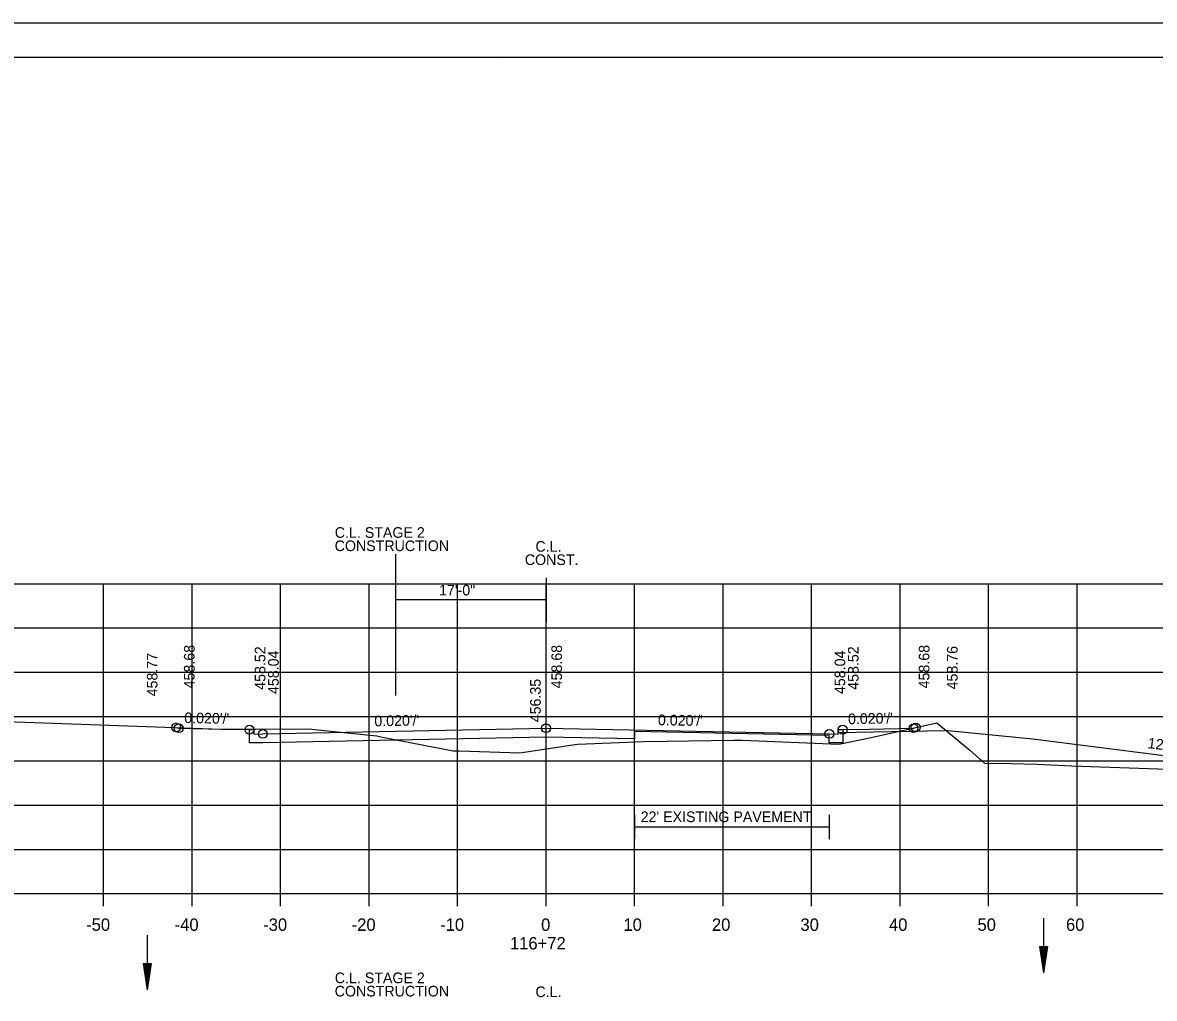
# Model space of a CAD drawing. Extents: x 1538688 to 1540766, y 656250 to 671912.
# Drawn here: x 1538799 to 1538926.9, y 658787.8 to 658898 of the extents above; entities that cross this region are included whole.
import ezdxf

# ---------------------------------------------------------------- set-up
doc = ezdxf.new("R2010")
doc.units = 0
for name, color, linetype in [('15', 7, 'Continuous'), ('16', 7, 'Continuous'), ('18', 7, 'Continuous'), ('20', 7, 'Continuous'), ('22', 7, 'Continuous'), ('26', 7, 'Continuous'), ('39', 7, 'Continuous'), ('41', 7, 'Continuous'), ('42', 7, 'Continuous'), ('7', 7, 'Continuous'), ('Borings', 7, 'Continuous'), ('Default', 7, 'Continuous'), ('Horizontal Alignment', 7, 'Continuous'), ('RipRap', 7, 'Continuous'), ('Wall Heights', 7, 'Continuous')]:
    doc.layers.add(name, color=color, linetype=linetype)

msp = doc.modelspace()

# ---------------------------------------------------------------- linework, layer by layer
at = {"layer": '15'}
for p, q in [((1538913.92, 658793.64), (1538914.37, 658790.64)), ((1538913.92, 658793.64), (1538914.82, 658793.64)), ((1538913.99, 658793.64), (1538914.37, 658791.14)), ((1538914.07, 658793.64), (1538914.37, 658791.65)), ((1538914.14, 658793.64), (1538914.37, 658792.15)), ((1538914.22, 658793.64), (1538914.37, 658792.66)), ((1538914.3, 658793.64), (1538914.37, 658793.16)), ((1538914.82, 658793.64), (1538914.37, 658790.64)), ((1538914.51, 658793.64), (1538914.37, 658792.66)), ((1538914.67, 658793.64), (1538914.37, 658791.65)), ((1538914.74, 658793.64), (1538914.37, 658791.14)), ((1538914.59, 658793.64), (1538914.37, 658792.15)), ((1538914.44, 658793.64), (1538914.37, 658793.16)), ((1538812.68, 658791.73), (1538813.13, 658788.73)), ((1538812.68, 658791.73), (1538813.58, 658791.73)), ((1538812.76, 658791.73), (1538813.13, 658789.23)), ((1538812.84, 658791.73), (1538813.13, 658789.75)), ((1538812.91, 658791.73), (1538813.13, 658790.25)), ((1538812.99, 658791.73), (1538813.13, 658790.75)), ((1538813.06, 658791.73), (1538813.13, 658791.25)), ((1538813.58, 658791.73), (1538813.13, 658788.73)), ((1538813.28, 658791.73), (1538813.13, 658790.75)), ((1538813.43, 658791.73), (1538813.13, 658789.75)), ((1538813.51, 658791.73), (1538813.13, 658789.23)), ((1538813.36, 658791.73), (1538813.13, 658790.25)), ((1538813.21, 658791.73), (1538813.13, 658791.25))]:
    msp.add_line(p, q, dxfattribs=at)
at = {"layer": '16'}
for p, q in [((1538891.18, 658817.79), (1538903.18, 658818.03)), ((1538943.18, 658813.25), (1538913.18, 658817.03))]:
    msp.add_line(p, q, dxfattribs=at)
msp.add_lwpolyline([(1538913.18, 658817.03), (1538903.18, 658818.03)], dxfattribs=at)
at = {"layer": '18'}
msp.add_lwpolyline([(1538788.7, 658819.34), (1538821.49, 658818.19), (1538825.39, 658818.19), (1538831.35, 658818.2), (1538837.19, 658817.61), (1538839.06, 658817.42), (1538839.53, 658817.3), (1538847.7, 658815.74), (1538848.4, 658815.73), (1538855.2, 658815.51), (1538861.21, 658816.4), (1538861.72, 658816.47), (1538862.71, 658816.52), (1538869.21, 658816.78), (1538879.4, 658816.93), (1538880.35, 658816.94), (1538881.26, 658816.91), (1538891.24, 658816.49), (1538894.9, 658817.23), (1538902.34, 658818.9), (1538906.07, 658815.8), (1538907.71, 658814.32), (1538910.71, 658814.31), (1538913.64, 658814.23), (1538917.57, 658814.04), (1538928.4, 658813.64)], dxfattribs=at)
at = {"layer": '20'}
msp.add_lwpolyline([(1538816.4, 658818.37), (1538816.67, 658818.28), (1538821.67, 658818.18), (1538824.67, 658818.12), (1538825.17, 658818.12), (1538825.18, 658817.62), (1538826.18, 658817.64), (1538858.18, 658818.28), (1538890.18, 658817.64), (1538891.18, 658817.62), (1538891.19, 658818.12), (1538891.69, 658818.12), (1538894.69, 658818.18), (1538899.69, 658818.28), (1538899.94, 658818.36)], dxfattribs=at)
at = {"layer": '22'}
for p, q in [((1538718.18, 658834.6), (1538998.18, 658834.6)), ((1538718.18, 658834.6), (1538998.18, 658834.6)), ((1538808.18, 658799.6), (1538808.18, 658834.6)), ((1538808.18, 658799.6), (1538808.18, 658834.6)), ((1538818.18, 658799.6), (1538818.18, 658834.6)), ((1538818.18, 658799.6), (1538818.18, 658834.6)), ((1538828.18, 658799.6), (1538828.18, 658834.6)), ((1538828.18, 658799.6), (1538828.18, 658834.6)), ((1538838.18, 658799.6), (1538838.18, 658834.6)), ((1538838.18, 658799.6), (1538838.18, 658834.6)), ((1538848.18, 658799.6), (1538848.18, 658834.6)), ((1538848.18, 658799.6), (1538848.18, 658834.6)), ((1538858.18, 658799.6), (1538858.18, 658834.6)), ((1538858.18, 658799.6), (1538858.18, 658834.6)), ((1538868.18, 658799.6), (1538868.18, 658834.6)), ((1538868.18, 658799.6), (1538868.18, 658834.6)), ((1538878.18, 658799.6), (1538878.18, 658834.6)), ((1538878.18, 658799.6), (1538878.18, 658834.6)), ((1538888.18, 658799.6), (1538888.18, 658834.6)), ((1538888.18, 658799.6), (1538888.18, 658834.6)), ((1538898.18, 658799.6), (1538898.18, 658834.6)), ((1538898.18, 658799.6), (1538898.18, 658834.6)), ((1538908.18, 658799.6), (1538908.18, 658834.6)), ((1538908.18, 658799.6), (1538908.18, 658834.6)), ((1538918.18, 658799.6), (1538918.18, 658834.6)), ((1538918.18, 658799.6), (1538918.18, 658834.6)), ((1538718.18, 658829.6), (1538998.18, 658829.6)), ((1538718.18, 658829.6), (1538998.18, 658829.6)), ((1538718.18, 658824.6), (1538998.18, 658824.6)), ((1538718.18, 658824.6), (1538998.18, 658824.6)), ((1538718.18, 658819.6), (1538998.18, 658819.6)), ((1538718.18, 658819.6), (1538998.18, 658819.6)), ((1538718.18, 658814.6), (1538998.18, 658814.6)), ((1538718.18, 658814.6), (1538998.18, 658814.6)), ((1538718.18, 658809.6), (1538998.18, 658809.6)), ((1538718.18, 658809.6), (1538998.18, 658809.6)), ((1538718.18, 658804.6), (1538998.18, 658804.6)), ((1538718.18, 658804.6), (1538998.18, 658804.6)), ((1538718.18, 658799.6), (1538998.18, 658799.6)), ((1538718.18, 658799.6), (1538998.18, 658799.6))]:
    msp.add_line(p, q, dxfattribs=at)
at = {"layer": '26'}
msp.add_line((1538687.78, 658897.95), (1539021.11, 658897.95), dxfattribs=at)
msp.add_lwpolyline([(1538687.77, 658897.95), (1539021.11, 658897.95), (1539021.11, 658684.62), (1538687.77, 658684.62)], close=True, dxfattribs=at)
for centre in [(1538816.4, 658818.37), (1538816.67, 658818.28), (1538824.67, 658818.12), (1538826.18, 658817.64), (1538858.18, 658818.28), (1538890.18, 658817.64), (1538891.69, 658818.12), (1538899.69, 658818.28), (1538899.94, 658818.36)]:
    msp.add_circle(centre, 0.5, dxfattribs=at)
at = {"layer": '39'}
for p, q in [((1538914.37, 658796.82), (1538914.37, 658790.64)), ((1538813.13, 658794.92), (1538813.13, 658788.73))]:
    msp.add_line(p, q, dxfattribs=at)
at = {"layer": '7'}
for p, q in [((1538868.17, 658808.5), (1538868.17, 658805.75)), ((1538890.17, 658808.5), (1538890.17, 658805.75)), ((1538890.17, 658807.12), (1538868.17, 658807.12))]:
    msp.add_line(p, q, dxfattribs=at)
at = {"layer": 'Borings'}
for p, q in [((1538718.18, 658799.6), (1538998.18, 658799.6)), ((1538808.18, 658798.2), (1538808.18, 658799.6)), ((1538818.18, 658798.2), (1538818.18, 658799.6)), ((1538828.18, 658798.2), (1538828.18, 658799.6)), ((1538838.18, 658798.2), (1538838.18, 658799.6)), ((1538848.18, 658798.2), (1538848.18, 658799.6)), ((1538858.18, 658798.2), (1538858.18, 658799.6)), ((1538868.18, 658798.2), (1538868.18, 658799.6)), ((1538878.18, 658798.2), (1538878.18, 658799.6)), ((1538888.18, 658798.2), (1538888.18, 658799.6)), ((1538898.18, 658798.2), (1538898.18, 658799.6)), ((1538908.18, 658798.2), (1538908.18, 658799.6)), ((1538918.18, 658798.2), (1538918.18, 658799.6))]:
    msp.add_line(p, q, dxfattribs=at)
at = {"layer": 'Default'}
for p, q in [((1538841.17, 658837.94), (1538841.17, 658821.99)), ((1538858.18, 658835.26), (1538858.18, 658830.26)), ((1538858.18, 658832.76), (1538841.17, 658832.76))]:
    msp.add_line(p, q, dxfattribs=at)
at = {"layer": 'RipRap'}
for p, q in [((1538700.18, 658894.06), (1539016.36, 658894.06)), ((1538852.7, 658893.8), (1538852.7, 658893.8)), ((1538852.7, 658893.8), (1538852.7, 658893.8))]:
    msp.add_line(p, q, dxfattribs=at)
at = {"layer": 'Wall Heights'}
msp.add_lwpolyline([(1538891.69, 658818.12), (1538891.69, 658816.62), (1538890.18, 658816.64), (1538890.18, 658816.64), (1538890.18, 658817.47), (1538868.18, 658817.91), (1538868.18, 658817.08), (1538858.18, 658817.28), (1538826.18, 658816.64), (1538824.67, 658816.62), (1538824.67, 658818.12)], dxfattribs=at)

# ---------------------------------------------------------------- texts
at = {"layer": '16'}
msp.add_text('12.59% DRIVE', height=1.2, rotation=352.8235, dxfattribs=at).set_placement((1538926.1, 658816.04))
at = {"layer": '41'}
for s, p in [('458.68', (1538818.47, 658822.78)), ('458.52', (1538826.47, 658822.62)), ('458.04', (1538827.98, 658822.14)), ('458.68', (1538859.98, 658822.78)), ('458.04', (1538891.98, 658822.14)), ('458.52', (1538893.49, 658822.62)), ('458.68', (1538901.49, 658822.78)), ('458.76', (1538904.67, 658822.66)), ('458.77', (1538814.28, 658821.88)), ('456.35', (1538857.58, 658818.95))]:
    msp.add_text(s, height=1.2, rotation=90, dxfattribs=at).set_placement(p)
at = {"layer": '42'}
for rotation, p in [(358.8542, (1538817.3, 658818.87)), (1.1458, (1538838.79, 658818.49)), (358.8542, (1538870.81, 658818.63)), (1.1458, (1538892.3, 658818.73))]:
    msp.add_text("0.020'/'", height=1.2, rotation=rotation, dxfattribs=at).set_placement(p)
at = {"layer": '7'}
msp.add_text("22' EXISTING PAVEMENT", height=1.2, dxfattribs=at).set_placement((1538868.87, 658807.68))
at = {"layer": 'Default'}
for s, p in [('C.L. STAGE 2', (1538834.31, 658839.78)), ('CONSTRUCTION', (1538834.3, 658838.28)), ('C.L.', (1538856.98, 658838.21)), ('CONST.', (1538855.78, 658836.71)), ('17\'-0"', (1538846.09, 658833.27)), ('C.L. STAGE 2', (1538834.31, 658789.49)), ('CONSTRUCTION', (1538834.3, 658787.99)), ('C.L.', (1538856.98, 658787.92))]:
    msp.add_text(s, height=1.2, dxfattribs=at).set_placement(p)
at = {"layer": 'Horizontal Alignment'}
for s, p in [('-50', (1538806.22, 658795.4)), ('-40', (1538816.22, 658795.4)), ('-30', (1538826.22, 658795.4)), ('-20', (1538836.22, 658795.4)), ('-10', (1538846.22, 658795.4)), ('0', (1538857.62, 658795.4)), ('10', (1538866.92, 658795.4)), ('20', (1538876.92, 658795.4)), ('30', (1538886.92, 658795.4)), ('40', (1538896.92, 658795.4)), ('50', (1538906.92, 658795.4)), ('60', (1538916.92, 658795.4)), ('116+72', (1538854.1, 658793.3))]:
    msp.add_text(s, height=1.4, dxfattribs=at).set_placement(p)

doc.saveas('drawing.dxf')
